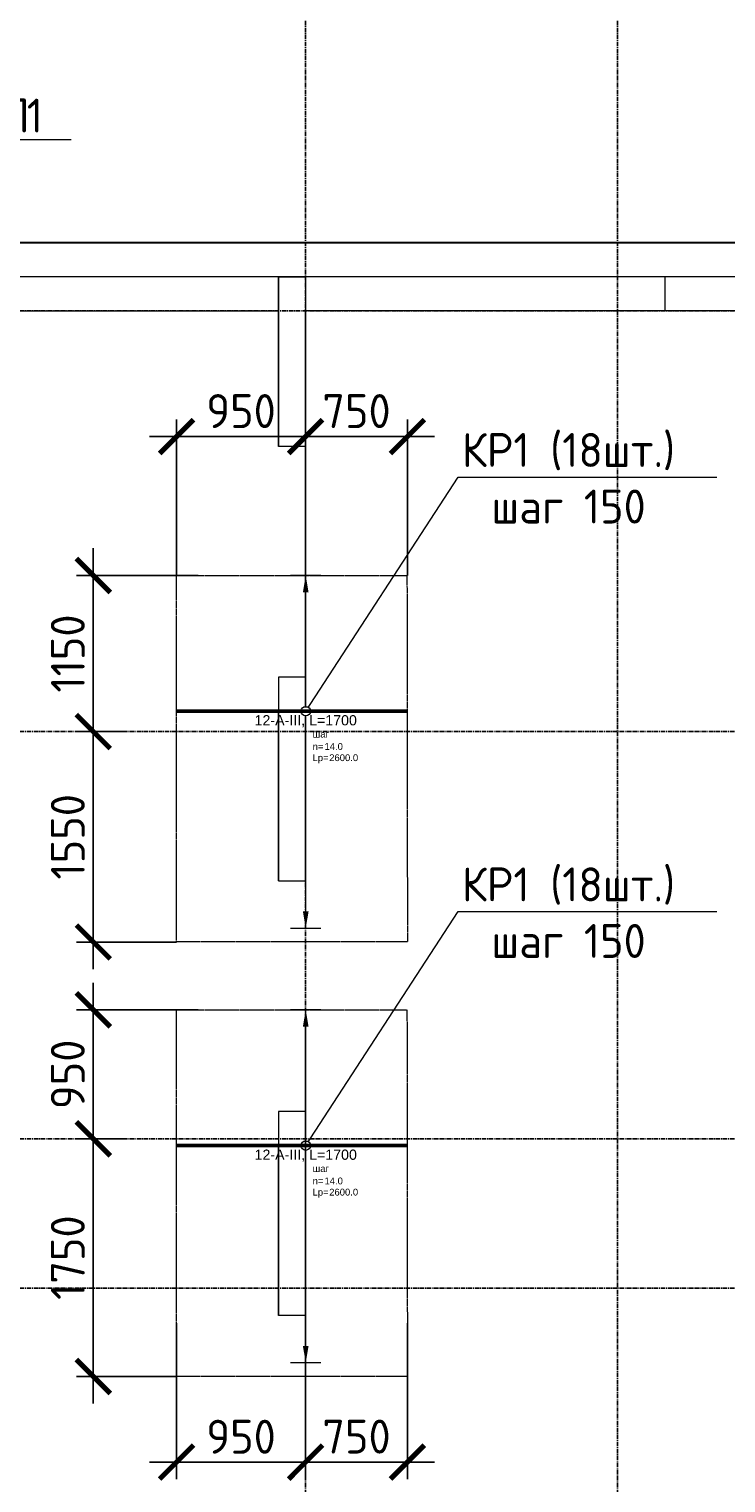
# Model space of a CAD drawing. Header units: millimetres. Extents: x -93479 to 1057970, y -66333 to 172656.
# Tile 420 of 473: x 925878 to 931015, y 44027 to 54736. Entities that reach past the tile are written whole.
import ezdxf
from ezdxf import colors
from ezdxf.entities.mleader import LeaderData, LeaderLine
from ezdxf.enums import TextEntityAlignment as Align
from ezdxf.math import Vec2, Vec3

# ---------------------------------------------------------------- set-up
doc = ezdxf.new("R2010")
doc.units = ezdxf.units.MM
doc.set_wipeout_variables(frame=1)
for name, pattern in [('01 Штриховая _4 мм_', [6, 3.5, -2.5]), ('______5', [1100, 800, -100, 100, -100]), ('GOST2.303 4', [7, 5, -2, 0]), ('осевая', [50.8, 31.75, -6.35, 6.35, -6.35])]:
    doc.linetypes.add(name, pattern=pattern)
for name, color, linetype, lineweight in [('0 Фундамент', 5, 'Continuous', 30), ('1 Стены', 3, 'Continuous', 30), ('АрмСтер', 2, 'Continuous', 50), ('контур распр. стерхней', 2, 'GOST2.303 4', 20), ('Оси', 40, '______5', 18), ('подоснова', 151, 'Continuous', 5), ('РАЗМЕРЫ', 7, 'Continuous', 9), ('СТЕНЫ', 3, 'Continuous', 30)]:
    doc.layers.add(name, color=color, linetype=linetype, lineweight=lineweight)
doc.layers.add('АрмСтер_атрибуты', color=2, linetype='Continuous', lineweight=0, plot=False)
doc.styles.add('GOST-2.304_Type-B', font='GOST_Common.ttf')
doc.styles.get("Standard").update_dxf_attribs({"font": 'arial.ttf'})
doc.styles.add('Аннотативный', font='arial.ttf')
doc.dimstyles.new('СПДС', dxfattribs={"dimscale": 100, "dimtxt": 2.5, "dimasz": 2.5, "dimexe": 1.25, "dimexo": 0, "dimtad": 1, "dimdec": 0, "dimtxsty": 'GOST-2.304_Type-B', "dimblk": 'ARCHTICK', "dimcen": 2.5, "dimdle": 2, "dimadec": 0, "dimazin": 2, "dimtfac": 0.75, "dimtdec": 0, "dimtmove": 1, "dimatfit": 3, "dimfxl": 1, "dimtolj": 1, "dimarcsym": 1})

# ---------------------------------------------------------------- blocks, each defined once
blk = doc.blocks.new('оси')
at = {"layer": 'Оси', "color": 7, "linetype": 'осевая', "lineweight": 25, "transparency": 33554687}
for p, q in [((36213.5, 151.4), (36213.5, -36280.2)), ((38513.5, 151.4), (38513.5, -36280.2)), ((-11815.1, -3606.9), (53620.6, -3606.9)), ((-11815.1, -6706.9), (53620.6, -6706.9)), ((-11815.1, -9706.9), (53620.6, -9706.9)), ((-11815.1, -10806.9), (53620.6, -10806.9))]:
    blk.add_line(p, q, dxfattribs=at)
blk = doc.blocks.new('_None')
blk = doc.blocks.new('для попер')
at = {"layer": '1 Стены', "color": 252, "lineweight": 0, "true_color": 0x939598}
for p, q in [((1025059, 86784, 360), (977509, 86784, 360)), ((1009309, 86784, 360), (1009309, 85534, 360)), ((1009309, 86784, 360), (1009309, 86784, 360)), ((1012159, 86534, 360), (1012159, 86784, 360)), ((1012159, 86784, 360), (1012159, 86784, 360)), ((1005009, 86534, 360), (1009309, 86534, 360)), ((1009309, 86534, 360), (1009309, 86534, 360)), ((1009509, 86534, 360), (1009509, 86534, 360)), ((1009509, 85534, 360), (1009509, 86534, 360)), ((1014609, 86534, 360), (1009509, 86534, 360)), ((1012159, 86534, 360), (1012159, 86534, 360)), ((1009309, 85534, 360), (1009309, 85534, 360)), ((1009509, 85534, 360), (1009309, 85534, 360)), ((1009509, 85534, 360), (1009509, 85534, 360)), ((1009509, 83584, 360), (1009309, 83584, 360)), ((1009309, 83584, 360), (1009309, 83584, 360)), ((1009309, 82334, 360), (1009309, 83584, 360)), ((1009509, 83584, 360), (1009509, 83584, 360)), ((1009509, 83584, 360), (1009509, 82334, 360)), ((1009309, 82334, 360), (1009509, 82334, 360)), ((1009309, 82334, 360), (1009309, 82334, 360)), ((1009509, 82334, 360), (1009509, 82334, 360)), ((1009309, 80384, 360), (1009309, 80384, 360)), ((1009509, 80384, 360), (1009309, 80384, 360)), ((1009309, 79134, 360), (1009309, 80384, 360)), ((1009509, 80384, 360), (1009509, 80384, 360)), ((1009509, 80384, 360), (1009509, 79134, 360)), ((1009309, 79134, 360), (1009309, 79134, 360)), ((1009509, 79134, 360), (1009309, 79134, 360)), ((1009509, 79134, 360), (1009509, 79134, 360))]:
    blk.add_line(p, q, dxfattribs=at)
blk = doc.blocks.new('_ArchTick')
at = {"color": 0, "linetype": 'ByBlock', "const_width": 0.15}
blk.add_lwpolyline([(-0.5, -0.5), (0.5, 0.5)], dxfattribs=at)
blk = doc.blocks.new('*D1804')
at = {"layer": 'DEFPOINTS', "color": 0, "ltscale": 100, "transparency": 16777216}
for p in [(928667, 51734), (928667, 50711), (927917, 48455)]:
    blk.add_point(p, dxfattribs=at)
at = {"layer": 'РАЗМЕРЫ', "color": 0, "lineweight": -2, "transparency": 16777216}
for p, q in [((927917, 48455), (927917, 51859)), ((928667, 50711), (928667, 51859)), ((927717, 51734), (928867, 51734))]:
    blk.add_line(p, q, dxfattribs=at)
at = {"layer": 'РАЗМЕРЫ', "color": 0, "lineweight": -2, "ltscale": 100, "transparency": 16777216, "xscale": 250, "yscale": 250, "zscale": 250, "rotation": 180}
blk.add_blockref('_ArchTick', (927917, 51734), dxfattribs=at)
at = {"layer": 'РАЗМЕРЫ', "color": 0, "lineweight": -2, "ltscale": 100, "transparency": 16777216, "xscale": 250, "yscale": 250, "zscale": 250}
blk.add_blockref('_ArchTick', (928667, 51734), dxfattribs=at)
at = {"layer": 'РАЗМЕРЫ', "color": 0, "ltscale": 100, "transparency": 16777216, "insert": (928292, 51922), "char_height": 250, "attachment_point": 5, "style": 'GOST-2.304_Type-B'}
blk.add_mtext('\\A1;750', dxfattribs=at)
blk = doc.blocks.new('*D1805')
at = {"layer": 'DEFPOINTS', "color": 0, "ltscale": 100, "transparency": 16777216}
for p in [(926966, 51734), (926966, 50711), (927917, 50711)]:
    blk.add_point(p, dxfattribs=at)
at = {"layer": 'РАЗМЕРЫ', "color": 0, "lineweight": -2, "transparency": 16777216}
for p, q in [((926966, 50711), (926966, 51859)), ((927917, 50711), (927917, 51859)), ((928117, 51734), (926766, 51734))]:
    blk.add_line(p, q, dxfattribs=at)
at = {"layer": 'РАЗМЕРЫ', "color": 0, "lineweight": -2, "ltscale": 100, "transparency": 16777216, "xscale": 250, "yscale": 250, "zscale": 250, "rotation": 180}
blk.add_blockref('_ArchTick', (926966, 51734), dxfattribs=at)
at = {"layer": 'РАЗМЕРЫ', "color": 0, "lineweight": -2, "ltscale": 100, "transparency": 16777216, "xscale": 250, "yscale": 250, "zscale": 250}
blk.add_blockref('_ArchTick', (927917, 51734), dxfattribs=at)
at = {"layer": 'РАЗМЕРЫ', "color": 0, "ltscale": 100, "transparency": 16777216, "insert": (927441, 51922), "char_height": 250, "attachment_point": 5, "style": 'GOST-2.304_Type-B'}
blk.add_mtext('\\A1;950', dxfattribs=at)
blk = doc.blocks.new('*D1806')
at = {"layer": 'DEFPOINTS', "color": 0, "ltscale": 100, "transparency": 16777216}
for p in [(926572, 49561), (926352, 48011), (926966, 48011)]:
    blk.add_point(p, dxfattribs=at)
at = {"layer": 'РАЗМЕРЫ', "color": 0, "lineweight": -2, "transparency": 16777216}
for p, q in [((926352, 49761), (926352, 47811)), ((926572, 49561), (926227, 49561)), ((926966, 48011), (926227, 48011))]:
    blk.add_line(p, q, dxfattribs=at)
at = {"layer": 'РАЗМЕРЫ', "color": 0, "lineweight": -2, "ltscale": 100, "transparency": 16777216, "xscale": 250, "yscale": 250, "zscale": 250}
for p, rotation in [((926352, 49561), 90), ((926352, 48011), 270)]:
    blk.add_blockref('_ArchTick', p, dxfattribs=dict(at, rotation=rotation))
at = {"layer": 'РАЗМЕРЫ', "color": 0, "ltscale": 100, "transparency": 16777216, "insert": (926164, 48786), "char_height": 250, "attachment_point": 5, "rotation": 90, "style": 'GOST-2.304_Type-B'}
blk.add_mtext('\\A1;1550', dxfattribs=at)
blk = doc.blocks.new('*D1807')
at = {"layer": 'DEFPOINTS', "color": 0, "ltscale": 100, "transparency": 16777216}
for p in [(926352, 50711), (927124, 50711), (926572, 49561)]:
    blk.add_point(p, dxfattribs=at)
at = {"layer": 'РАЗМЕРЫ', "color": 0, "lineweight": -2, "transparency": 16777216}
for p, q in [((926352, 49361), (926352, 50911)), ((927124, 50711), (926227, 50711)), ((926572, 49561), (926227, 49561))]:
    blk.add_line(p, q, dxfattribs=at)
at = {"layer": 'РАЗМЕРЫ', "color": 0, "lineweight": -2, "ltscale": 100, "transparency": 16777216, "xscale": 250, "yscale": 250, "zscale": 250}
for p, rotation in [((926352, 50711), 90), ((926352, 49561), 270)]:
    blk.add_blockref('_ArchTick', p, dxfattribs=dict(at, rotation=rotation))
at = {"layer": 'РАЗМЕРЫ', "color": 0, "ltscale": 100, "transparency": 16777216, "insert": (926164, 50136), "char_height": 250, "attachment_point": 5, "rotation": 90, "style": 'GOST-2.304_Type-B'}
blk.add_mtext('\\A1;1150', dxfattribs=at)
blk = doc.blocks.new('*U1768')
at = {"layer": 'РАЗМЕРЫ'}
for p, q in [((112, 1000), (-112, 1000)), ((112, -1600), (-112, -1600))]:
    blk.add_line(p, q, dxfattribs=at)
at = {"layer": 'РАЗМЕРЫ', "ltscale": 15}
blk.add_line((0, -1600), (0, 1000), dxfattribs=at)
at = {"layer": 'РАЗМЕРЫ'}
for points in [[(0, 1000), (21, 875), (-21, 875)], [(0, -1600), (21, -1475), (-21, -1475)]]:
    blk.add_solid(points, dxfattribs=at)
at = {"layer": 'АрмСтер_атрибуты', "color": 215, "ltscale": 15, "style": 'Аннотативный'}
for s, p in [('шаг', (51, -194)), ('Lр=', (50, -368)), ('n=', (51, -285))]:
    blk.add_text(s, height=50, dxfattribs=at).set_placement(p)
at = {"layer": 'АрмСтер_атрибуты', "style": 'Аннотативный', "flags": 8}
blk.add_attdef('ПОЗ', (110, 30), '', height=75, dxfattribs=at)
at = {"layer": 'АрмСтер_атрибуты', "color": 215, "style": 'Аннотативный'}
for tag, p, flags in [('ШАГ', (191, -194), 10), ('КОЛ', (138, -285), 8), ('ШИРИНА', (173, -368), 8)]:
    blk.add_attdef(tag, p, '', height=50, dxfattribs=dict(at, flags=flags))
at = {"layer": 'АрмСтер_атрибуты', "flags": 9}
for tag, p in [('МАССА', (-1034, -1010)), ('ОБОЗНАЧЕНИЕ', (-1034, -1124))]:
    blk.add_attdef(tag, p, '', height=75, dxfattribs=at)
at = {"linetype": 'Continuous', "lineweight": 0}
blk.add_wipeout([(35, 0), (28, 21), (11, 33), (-11, 33), (-28, 21), (-35, 0), (-28, -21), (-11, -33), (11, -33), (28, -21)], dxfattribs=at)
at = {"color": 0, "linetype": 'ByBlock', "lineweight": -2, "ltscale": 100}
blk.add_line((-953, 0), (747, 0), dxfattribs=at)
at = {"layer": 'РАЗМЕРЫ'}
blk.add_circle((0, 0), 35, dxfattribs=at)
at = {"layer": 'АрмСтер_атрибуты', "style": 'Аннотативный', "flags": 8}
blk.add_attdef('НАИМЕНОВАНИЕ', text='', height=75, dxfattribs=at).set_placement((0, -29), align=Align.TOP_CENTER)
blk = doc.blocks.new('*D1820')
at = {"layer": 'DEFPOINTS', "color": 0, "ltscale": 100, "transparency": 16777216}
for p in [(926572, 46561), (926352, 44811), (926966, 44811)]:
    blk.add_point(p, dxfattribs=at)
at = {"layer": 'РАЗМЕРЫ', "color": 0, "lineweight": -2, "transparency": 16777216}
for p, q in [((926352, 46761), (926352, 44611)), ((926572, 46561), (926227, 46561)), ((926966, 44811), (926227, 44811))]:
    blk.add_line(p, q, dxfattribs=at)
at = {"layer": 'РАЗМЕРЫ', "color": 0, "lineweight": -2, "ltscale": 100, "transparency": 16777216, "xscale": 250, "yscale": 250, "zscale": 250}
for p, rotation in [((926352, 46561), 90), ((926352, 44811), 270)]:
    blk.add_blockref('_ArchTick', p, dxfattribs=dict(at, rotation=rotation))
at = {"layer": 'РАЗМЕРЫ', "color": 0, "ltscale": 100, "transparency": 16777216, "insert": (926164, 45686), "char_height": 250, "attachment_point": 5, "rotation": 90, "style": 'GOST-2.304_Type-B'}
blk.add_mtext('\\A1;1750', dxfattribs=at)
blk = doc.blocks.new('*D1821')
at = {"layer": 'DEFPOINTS', "color": 0, "ltscale": 100, "transparency": 16777216}
for p in [(926352, 47511), (927124, 47511), (926572, 46561)]:
    blk.add_point(p, dxfattribs=at)
at = {"layer": 'РАЗМЕРЫ', "color": 0, "lineweight": -2, "transparency": 16777216}
for p, q in [((926352, 46361), (926352, 47711)), ((927124, 47511), (926227, 47511)), ((926572, 46561), (926227, 46561))]:
    blk.add_line(p, q, dxfattribs=at)
at = {"layer": 'РАЗМЕРЫ', "color": 0, "lineweight": -2, "ltscale": 100, "transparency": 16777216, "xscale": 250, "yscale": 250, "zscale": 250}
for p, rotation in [((926352, 47511), 90), ((926352, 46561), 270)]:
    blk.add_blockref('_ArchTick', p, dxfattribs=dict(at, rotation=rotation))
at = {"layer": 'РАЗМЕРЫ', "color": 0, "ltscale": 100, "transparency": 16777216, "insert": (926164, 47036), "char_height": 250, "attachment_point": 5, "rotation": 90, "style": 'GOST-2.304_Type-B'}
blk.add_mtext('\\A1;950', dxfattribs=at)
blk = doc.blocks.new('*D1848')
at = {"layer": 'DEFPOINTS', "color": 0, "ltscale": 100, "transparency": 16777216}
for p in [(927917, 47459), (928667, 45203), (928667, 44180)]:
    blk.add_point(p, dxfattribs=at)
at = {"layer": 'РАЗМЕРЫ', "color": 0, "lineweight": -2, "transparency": 16777216}
for p, q in [((927917, 47459), (927917, 44055)), ((928667, 45203), (928667, 44055)), ((927717, 44180), (928867, 44180))]:
    blk.add_line(p, q, dxfattribs=at)
at = {"layer": 'РАЗМЕРЫ', "color": 0, "lineweight": -2, "ltscale": 100, "transparency": 16777216, "xscale": 250, "yscale": 250, "zscale": 250, "rotation": 180}
blk.add_blockref('_ArchTick', (927917, 44180), dxfattribs=at)
at = {"layer": 'РАЗМЕРЫ', "color": 0, "lineweight": -2, "ltscale": 100, "transparency": 16777216, "xscale": 250, "yscale": 250, "zscale": 250}
blk.add_blockref('_ArchTick', (928667, 44180), dxfattribs=at)
at = {"layer": 'РАЗМЕРЫ', "color": 0, "ltscale": 100, "transparency": 16777216, "insert": (928292, 44368), "char_height": 250, "attachment_point": 5, "style": 'GOST-2.304_Type-B'}
blk.add_mtext('\\A1;750', dxfattribs=at)
blk = doc.blocks.new('*D1849')
at = {"layer": 'DEFPOINTS', "color": 0, "ltscale": 100, "transparency": 16777216}
for p in [(926966, 45203), (927917, 45203), (926966, 44180)]:
    blk.add_point(p, dxfattribs=at)
at = {"layer": 'РАЗМЕРЫ', "color": 0, "lineweight": -2, "transparency": 16777216}
for p, q in [((926966, 45203), (926966, 44055)), ((927917, 45203), (927917, 44055)), ((928117, 44180), (926766, 44180))]:
    blk.add_line(p, q, dxfattribs=at)
at = {"layer": 'РАЗМЕРЫ', "color": 0, "lineweight": -2, "ltscale": 100, "transparency": 16777216, "xscale": 250, "yscale": 250, "zscale": 250, "rotation": 180}
blk.add_blockref('_ArchTick', (926966, 44180), dxfattribs=at)
at = {"layer": 'РАЗМЕРЫ', "color": 0, "lineweight": -2, "ltscale": 100, "transparency": 16777216, "xscale": 250, "yscale": 250, "zscale": 250}
blk.add_blockref('_ArchTick', (927917, 44180), dxfattribs=at)
at = {"layer": 'РАЗМЕРЫ', "color": 0, "ltscale": 100, "transparency": 16777216, "insert": (927441, 44367), "char_height": 250, "attachment_point": 5, "style": 'GOST-2.304_Type-B'}
blk.add_mtext('\\A1;950', dxfattribs=at)

msp = doc.modelspace()

# ---------------------------------------------------------------- linework, layer by layer
at = {"layer": '0 Фундамент', "color": 7}
msp.add_lwpolyline([(932966.8, 53161.4), (903046.8, 53161.4)], dxfattribs=at)
at = {"layer": '1 Стены', "color": 7, "lineweight": 0}
for p, q in [((927916.8, 49961.4, 0), (927716.8, 49961.4, 0)), ((927716.8, 49961.4, 0), (927716.8, 48461.4, 0)), ((927916.8, 48461.4, 0), (927916.8, 49961.4, 0)), ((927916.8, 49711.4), (927716.8, 49711.4)), ((927716.8, 49711.4), (927716.8, 48461.4)), ((927916.8, 48461.4), (927916.8, 49711.4)), ((927716.8, 48461.4), (927916.8, 48461.4)), ((927716.8, 48461.4, 0), (927916.8, 48461.4, 0)), ((927916.8, 46761.4, 0), (927716.8, 46761.4, 0)), ((927716.8, 46761.4, 0), (927716.8, 45261.4, 0)), ((927916.8, 45261.4, 0), (927916.8, 46761.4, 0)), ((927916.8, 46511.4), (927716.8, 46511.4)), ((927716.8, 46511.4), (927716.8, 45261.4)), ((927916.8, 45261.4), (927916.8, 46511.4)), ((927716.8, 45261.4), (927916.8, 45261.4)), ((927716.8, 45261.4, 0), (927916.8, 45261.4, 0))]:
    msp.add_line(p, q, dxfattribs=at)
at = {"layer": 'контур распр. стерхней', "color": 7, "linetype": '01 Штриховая _4 мм_', "elevation": -360}
for points in [[(928667.3, 48011.4), (926966.2, 48011.4), (926965.3, 50711.4), (928664.2, 50711.4)], [(928667.3, 44811.4), (926966.2, 44811.4), (926965.3, 47511.4), (928664.2, 47511.4)]]:
    msp.add_lwpolyline(points, close=True, dxfattribs=at)
at = {"layer": 'СТЕНЫ', "color": 7, "lineweight": 0}
msp.add_lwpolyline([(927916.6, 51661.4), (927716.6, 51661.4), (927716.6, 52911.4), (927916.6, 52911.4)], close=True, dxfattribs=at)

# ---------------------------------------------------------------- block references
at = {"color": 7}
msp.add_blockref('оси', (891703.1, 56268.3), dxfattribs=at)
at = {"layer": 'РАЗМЕРЫ', "color": 7}
msp.add_blockref('для попер', (-81592.4, -33872.9), dxfattribs=at)

# ---------------------------------------------------------------- dimensions: what is measured, and where the dimension line sits
for base, p1, p2, picture, middle in [((926966.1433, 51734.4814), (927916.6045, 50711.3679), (926966.1433, 50711.3679, -360), '*D1805', (927441.3739, 51922.1066)), ((928667, 51734.5), (927916.6, 48454.8), (928667, 50711.4, -360), '*D1804', (928291.8, 51922.4))]:
    dim = msp.add_linear_dim(base=base, p1=p1, p2=p2, dimstyle='СПДС', dxfattribs=at)
    dim.commit()
    dim.dimension.update_dxf_attribs({"geometry": picture, "text_midpoint": middle})
for base, p1, p2, picture, middle in [((926351.8, 50711.4, 360), (926571.9, 49561.4), (927123.7, 50711.4, -360), '*D1807', (926164.2, 50136.4, 360)), ((926351.8, 48011.4, 360), (926571.9, 49561.4), (926966.2, 48011.4, 360), '*D1806', (926164.2, 48786.4, 360)), ((926351.8, 47511.4, 360), (926571.9, 46561.4), (927123.7, 47511.4, -360), '*D1821', (926164.2, 47036.4, 360)), ((926351.8, 44811.4, 360), (926571.9, 46561.4), (926966.2, 44811.4, 360), '*D1820', (926164, 45686.4, 360))]:
    dim = msp.add_linear_dim(base=base, p1=p1, p2=p2, angle=90, dimstyle='СПДС', dxfattribs=at)
    dim.commit()
    dim.dimension.update_dxf_attribs({"geometry": picture, "text_midpoint": middle})

# ---------------------------------------------------------------- leaders
at = {"layer": 'подоснова', "color": 7, "ltscale": 0.3}
ml = msp.add_multileader_mtext('Standard', dxfattribs=at)
ml.set_content('{\\T0.9;ФП1}', color=7, style='GOST-2.304_Type-B')
ml.set_leader_properties(color=7, linetype='ByLayer', lineweight=15)
ml.set_arrow_properties(name='NONE')
ml.build(insert=Vec2(0, 0))
ml.multileader.update_dxf_attribs({"text_left_attachment_type": 6, "text_right_attachment_type": 6, "dogleg_length": 0.1, "arrow_head_size": 18})
ctx = ml.context
ctx.base_point, ctx.char_height, ctx.arrow_head_size, ctx.landing_gap_size, ctx.plane_origin = Vec3(925454.4, 53923.3), 250, 18, 20, Vec3(930209, 54658.6)
ctx.left_attachment, ctx.right_attachment, ctx.text_align_type = 6, 6, 1
notes = []
notes.append((ctx, [(0, (1, 1, 0), (925446.7, 53923.1), (1, 0), 0.1, [(0, [(924324.7, 52224.5)], 0, [])])]))
ctx.mtext.insert, ctx.mtext.width, ctx.mtext.alignment, ctx.mtext.flow_direction = Vec3(925714.7, 54223.3), 4075.871, 2, 5
ml = msp.add_multileader_mtext('Standard', dxfattribs=at)
ml.set_content('КР1 (18шт.)\\Pшаг 150', color=7, style='GOST-2.304_Type-B')
ml.set_leader_properties(color=7, linetype='ByLayer', lineweight=15)
ml.set_arrow_properties(name='NONE')
ml.build(insert=Vec2(0, 0))
ml.multileader.update_dxf_attribs({"text_left_attachment_type": 6, "text_right_attachment_type": 6, "dogleg_length": 0.1, "arrow_head_size": 18})
ctx = ml.context
ctx.base_point, ctx.char_height, ctx.arrow_head_size, ctx.landing_gap_size, ctx.plane_origin = Vec3(929042.2, 51460.4, -360), 250, 18, 20, Vec3(920471.5, 50955.2, -360)
ctx.left_attachment, ctx.right_attachment, ctx.text_align_type = 6, 6, 1
notes.append((ctx, [(0, (1, 1, 0), (929041.4, 51435.4, -360), (1, 0), 0.1, [(0, [(927917.8, 49711.4, -360)], 0, [])])]))
ctx.mtext.insert, ctx.mtext.alignment, ctx.mtext.flow_direction = Vec3(929855, 51760.4, -360), 2, 5
for ctx, leaders in notes:
    for number, flags, end, landing, length, lines in leaders:
        leader = LeaderData()
        leader.index, (leader.has_last_leader_line, leader.has_dogleg_vector, leader.attachment_direction) = number, flags
        leader.last_leader_point, leader.dogleg_vector, leader.dogleg_length = Vec3(end), Vec3(landing), length
        for number, points, colour, breaks in lines:
            line = LeaderLine()
            line.index, line.vertices, line.color, line.breaks = number, Vec3.list(points), colors.encode_raw_color(colour), breaks
            leader.lines.append(line)
        ctx.leaders.append(leader)

# ---------------------------------------------------------------- next in the draw order: block references
at = {"layer": 'АрмСтер', "color": 7, "ltscale": 15}
ref = msp.add_blockref('*U1768', (927917.8, 49711.4, 360), dxfattribs=at)
ref.add_attrib('НАИМЕНОВАНИЕ', '12-A-III, L=1700', dxfattribs={"layer": 'АрмСтер_атрибуты', "height": 75, "style": 'Аннотативный', "flags": 8}).set_placement((927917.8, 49682, 360), align=Align.TOP_CENTER)
ref.add_attrib('КОЛ', '14.0', (928055.8, 49426.2, 360), dxfattribs={"layer": 'АрмСтер_атрибуты', "color": 215, "height": 50, "style": 'Аннотативный', "flags": 8})
ref.add_attrib('ШИРИНА', '2600.0', (928090.7, 49343.6, 360), dxfattribs={"layer": 'АрмСтер_атрибуты', "color": 215, "height": 50, "style": 'Аннотативный', "flags": 8})

# ---------------------------------------------------------------- next in the draw order: leaders
at = {"layer": 'подоснова', "color": 7, "ltscale": 0.3}
ml = msp.add_multileader_mtext('Standard', dxfattribs=at)
ml.set_content('КР1 (18шт.)\\Pшаг 150', color=7, style='GOST-2.304_Type-B')
ml.set_leader_properties(color=7, linetype='ByLayer', lineweight=15)
ml.set_arrow_properties(name='NONE')
ml.build(insert=Vec2(0, 0))
ml.multileader.update_dxf_attribs({"text_left_attachment_type": 6, "text_right_attachment_type": 6, "dogleg_length": 0.1, "arrow_head_size": 18})
ctx = ml.context
ctx.base_point, ctx.char_height, ctx.arrow_head_size, ctx.landing_gap_size, ctx.plane_origin = Vec3(929042.2, 48260.4, -360), 250, 18, 20, Vec3(920471.5, 47755.2, -360)
ctx.left_attachment, ctx.right_attachment, ctx.text_align_type = 6, 6, 1
notes = []
notes.append((ctx, [(0, (1, 1, 0), (929041.4, 48235.3, -360), (1, 0), 0.1, [(0, [(927917.8, 46511.4, -360)], 0, [])])]))
ctx.mtext.insert, ctx.mtext.alignment, ctx.mtext.flow_direction = Vec3(929855, 48560.4, -360), 2, 5
for ctx, leaders in notes:
    for number, flags, end, landing, length, lines in leaders:
        leader = LeaderData()
        leader.index, (leader.has_last_leader_line, leader.has_dogleg_vector, leader.attachment_direction) = number, flags
        leader.last_leader_point, leader.dogleg_vector, leader.dogleg_length = Vec3(end), Vec3(landing), length
        for number, points, colour, breaks in lines:
            line = LeaderLine()
            line.index, line.vertices, line.color, line.breaks = number, Vec3.list(points), colors.encode_raw_color(colour), breaks
            leader.lines.append(line)
        ctx.leaders.append(leader)

# ---------------------------------------------------------------- next in the draw order: block references
at = {"layer": 'АрмСтер', "color": 7, "ltscale": 15}
ref = msp.add_blockref('*U1768', (927917.8, 46511.4, 360), dxfattribs=at)
ref.add_attrib('НАИМЕНОВАНИЕ', '12-A-III, L=1700', dxfattribs={"layer": 'АрмСтер_атрибуты', "height": 75, "style": 'Аннотативный', "flags": 8}).set_placement((927917.8, 46482, 360), align=Align.TOP_CENTER)
ref.add_attrib('КОЛ', '14.0', (928055.8, 46226.2, 360), dxfattribs={"layer": 'АрмСтер_атрибуты', "color": 215, "height": 50, "style": 'Аннотативный', "flags": 8})
ref.add_attrib('ШИРИНА', '2600.0', (928090.7, 46143.6, 360), dxfattribs={"layer": 'АрмСтер_атрибуты', "color": 215, "height": 50, "style": 'Аннотативный', "flags": 8})

# ---------------------------------------------------------------- next in the draw order: dimensions: what is measured, and where the dimension line sits
at = {"layer": 'РАЗМЕРЫ', "color": 7}
for base, p1, p2, picture, middle in [((928667, 44179.7), (927916.6, 47459.4), (928667, 45202.8, -360), '*D1848', (928291.8, 44367.6)), ((926966.1433, 44179.7236), (927916.6045, 45202.8372), (926966.1433, 45202.8372, -360), '*D1849', (927441.3739, 44367.3487))]:
    dim = msp.add_linear_dim(base=base, p1=p1, p2=p2, dimstyle='СПДС', dxfattribs=at)
    dim.commit()
    dim.dimension.update_dxf_attribs({"geometry": picture, "text_midpoint": middle})

doc.saveas('drawing.dxf')
